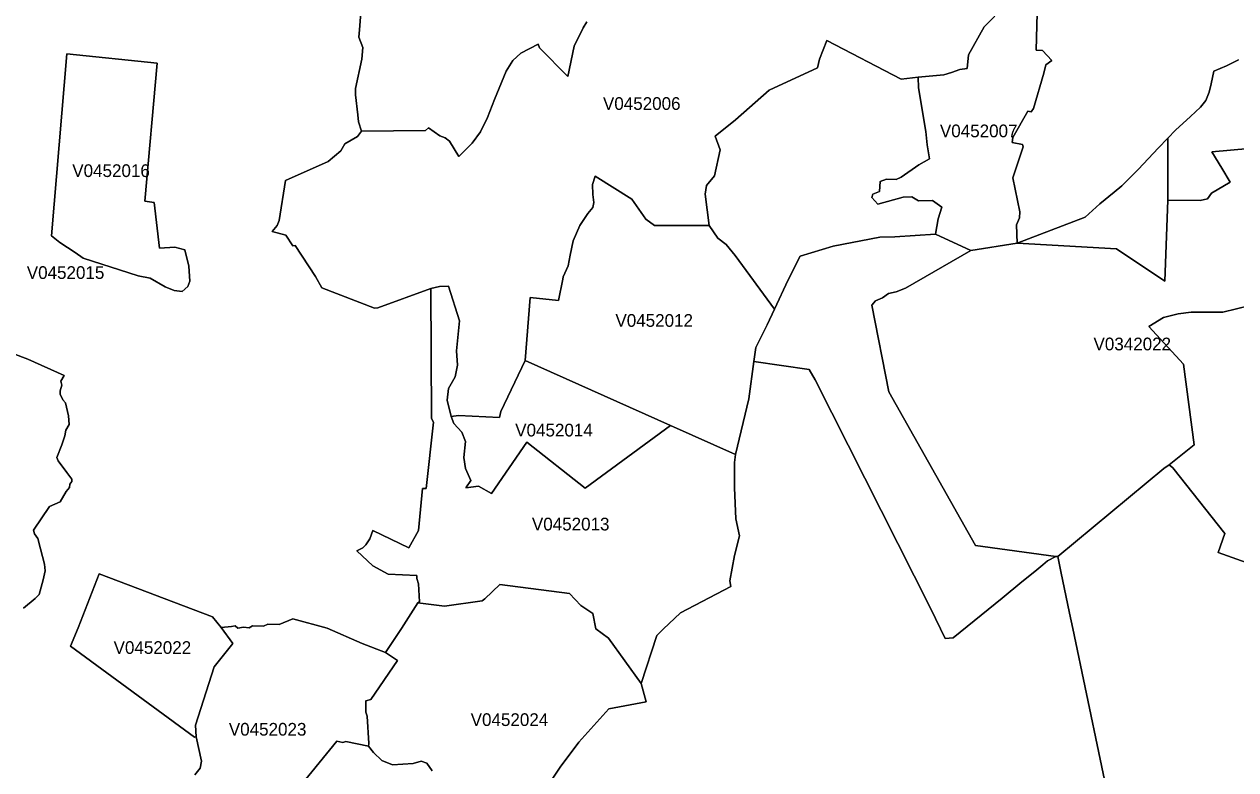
# Model space of a CAD drawing. Extents: x 369010 to 735936, y 6377141 to 6616555.
# Drawn here: x 487075 to 496599, y 6520436 to 6526301 of the extents above; entities that cross this region are included whole.
import ezdxf
from ezdxf.enums import TextEntityAlignment as Align

# ---------------------------------------------------------------- set-up
doc = ezdxf.new("R2010")
doc.units = 0
doc.header["$LTSCALE"] = 40
doc.layers.add('3', color=7, linetype='Continuous', lineweight=13)
doc.layers.add('4', color=7, linetype='Continuous')

msp = doc.modelspace()

# ---------------------------------------------------------------- linework, layer by layer
at = {"layer": '3'}
for points in [[(494704.7, 6526364.69), (494622.11, 6526279.78), (494496.5, 6526060.49), (494487.56, 6525951.59), (494429.96, 6525945.14), (494362.77, 6525919.81), (494302.52, 6525903.26), (494101.6, 6525883.57), (494105.41, 6525800.32), (494163.01, 6525456.73), (494172.11, 6525351.64), (494189.98, 6525242.74), (494107.89, 6525194.08), (493969.53, 6525096.6), (493928.49, 6525079.71), (493854.17, 6525082.2), (493802.87, 6525063), (493799.06, 6524986.21), (493745.27, 6524963.03), (493738.82, 6524938.71), (493783.67, 6524886.08), (493984.26, 6524939.7), (494052.28, 6524942.35), (494103.42, 6524911.56), (494213.65, 6524914.05), (494287.96, 6524861.58), (494258.34, 6524769.23), (494239.14, 6524648.58), (494516.69, 6524519.65), (494878.98, 6524578.73), (494873.84, 6524721.9), (494898.17, 6524778.33), (494900.66, 6524824.51), (494846.7, 6525092.79), (494926.14, 6525337.57), (494921.01, 6525355.44), (494840.25, 6525370.84), (494845.38, 6525409.4), (494964.21, 6525615.78), (494991.02, 6525610.65), (495009.06, 6525637.63), (495090.65, 6525915.68), (495104.72, 6525981.05), (495152.22, 6526015.81), (495080.39, 6526093.92), (495029.09, 6526097.73), (495040.34, 6526485.84)], [(495040.34, 6526485.84), (495029.09, 6526097.73), (495080.39, 6526093.92), (495152.22, 6526015.81), (495104.72, 6525981.05), (495090.65, 6525915.68), (495009.06, 6525637.63), (494991.02, 6525610.65), (494964.21, 6525615.78), (494845.38, 6525409.4), (494840.25, 6525370.84), (494921.01, 6525355.44), (494926.14, 6525337.57), (494846.7, 6525092.79), (494900.66, 6524824.51), (494898.17, 6524778.33), (494873.84, 6524721.9), (494878.98, 6524578.73), (495414.05, 6524784.12), (495528.74, 6524888.56), (495641.45, 6524979.25), (495704.01, 6525028.74), (495834.26, 6525159.98), (495987.69, 6525326.48), (496063.98, 6525403.94), (496125.55, 6525466.66), (496242.23, 6525574.41), (496320.18, 6525648.88), (496362.72, 6525701.02), (496389.53, 6525766.06), (496405.58, 6525832.76), (496427.43, 6525932.39), (496526.57, 6525974.1), (496619.58, 6526021.76)], [(488415.71, 6520396.12), (488457.75, 6520448.42), (488468.01, 6520504.69), (488426.8, 6520694.52), (488414.06, 6520693.2), (487439.41, 6521409.33), (487500.31, 6521553.82), (487663.17, 6521977.51), (488553.74, 6521639.88), (488623.75, 6521554.48), (488704.02, 6521562.09), (488734.47, 6521568.55), (488753.67, 6521550.67), (488798.19, 6521558.29), (488844.04, 6521553.16), (488869.53, 6521569.71), (488955.75, 6521565.9), (488988.85, 6521581.13), (489077.89, 6521579.97), (489187.46, 6521623.16), (489457.06, 6521550.01), (489730.97, 6521428.53), (489915.18, 6521359.85), (490039.8, 6521548.19), (490169.56, 6521748.28), (490180.98, 6521758.55), (490173.37, 6521899.89), (490161.95, 6521940.77), (490160.62, 6521964.93), (489936.86, 6521976.18), (489815.88, 6522039.74), (489689.93, 6522158.24), (489736.93, 6522181.24), (489761.1, 6522206.73), (489792.71, 6522253.07), (489814.39, 6522319.27), (490098.23, 6522182.9), (490173.37, 6522317.95), (490206.47, 6522649.95), (490235.76, 6522649.95), (490293.03, 6523169.8), (490276.47, 6523200.42), (490271.34, 6524222.74), (489855.93, 6524070.64), (489829.28, 6524068.15), (489414.7, 6524228.2), (489365.04, 6524316.08), (489205.83, 6524559.37), (489186.8, 6524556.39), (489132.01, 6524641.79), (489023.77, 6524671.09), (489063.33, 6524716.93), (489078.56, 6524757.64), (489129.86, 6525072.6), (489464.68, 6525221.72), (489562.82, 6525305.63), (489594.93, 6525360.74), (489695.56, 6525416.85), (489725.51, 6525460.71), (489703.83, 6525533.36), (489696.22, 6525586.82), (489679.67, 6525745.04), (489678.34, 6525794.69), (489727.99, 6526026.56), (489736.27, 6526117.76), (489704.49, 6526198.03), (489709.62, 6526256.61), (489719.72, 6526394.15)], [(489719.72, 6526394.15), (489709.62, 6526256.61), (489704.49, 6526198.03), (489736.27, 6526117.76), (489727.99, 6526026.56), (489678.34, 6525794.69), (489679.67, 6525745.04), (489696.22, 6525586.82), (489703.83, 6525533.36), (489725.51, 6525460.71), (490228.81, 6525465.17), (490252.97, 6525485.53), (490340.86, 6525421.81), (490382.73, 6525406.59), (490418.48, 6525379.77), (490492.29, 6525261.44), (490595.73, 6525365.87), (490661.93, 6525453.75), (490716.72, 6525565.97), (490771.33, 6525709.79), (490862.19, 6525930.9), (490915.65, 6526014.98), (490979.37, 6526072.24), (491114.42, 6526143.57), (491125.84, 6526114.28), (491348.94, 6525890.19), (491397.27, 6526128.35), (491468.43, 6526271.18), (491496.4, 6526318.35)], [(491496.4, 6526318.35), (491468.43, 6526271.18), (491397.27, 6526128.35), (491348.94, 6525890.19), (491125.84, 6526114.28), (491114.42, 6526143.57), (490979.37, 6526072.24), (490915.65, 6526014.98), (490862.19, 6525930.9), (490771.33, 6525709.79), (490716.72, 6525565.97), (490661.93, 6525453.75), (490595.73, 6525365.87), (490492.29, 6525261.44), (490418.48, 6525379.77), (490382.73, 6525406.59), (490340.86, 6525421.81), (490252.97, 6525485.53), (490228.81, 6525465.17), (489725.51, 6525460.71), (489695.56, 6525416.85), (489594.93, 6525360.74), (489562.82, 6525305.63), (489464.68, 6525221.72), (489129.86, 6525072.6), (489078.56, 6524757.64), (489063.33, 6524716.93), (489023.77, 6524671.09), (489132.01, 6524641.79), (489186.8, 6524556.39), (489205.83, 6524559.37), (489365.04, 6524316.08), (489414.7, 6524228.2), (489829.28, 6524068.15), (489855.93, 6524070.64), (490271.34, 6524222.74), (490340.19, 6524238.79), (490408.88, 6524240.11), (490496.6, 6523967.53), (490472.76, 6523731.68), (490481.7, 6523619.47), (490461.51, 6523526.13), (490410.7, 6523435.76), (490399.28, 6523342.75), (490430.23, 6523215.15), (490488.82, 6523224.08), (490810.89, 6523206.21), (490822.14, 6523255.03), (491012.31, 6523654.73), (491053.18, 6524150.91), (491274.63, 6524127.9), (491309.05, 6524296.05), (491311.54, 6524313.93), (491351.09, 6524400.49), (491366.15, 6524485.39), (491388.99, 6524597.44), (491443.77, 6524718.42), (491506.17, 6524811.43), (491544.4, 6524859.76), (491553.17, 6524899.32), (491544.24, 6524961.21), (491541.75, 6525039), (491563.27, 6525106.53), (491852.4, 6524925.63), (491962.13, 6524767.91), (492029.66, 6524716.93), (492458.31, 6524716.43), (492426.54, 6524964.86), (492437.96, 6525031.88), (492500.35, 6525108.18), (492544.87, 6525313.41)], [(492544.87, 6525313.41), (492506.64, 6525420.32), (492665.86, 6525548.42), (492930.33, 6525783.27), (493311.49, 6525958.71), (493325.39, 6526024.91), (493383.98, 6526173.86), (493969.53, 6525869.5), (494101.6, 6525883.57), (494302.52, 6525903.26), (494362.77, 6525919.81), (494429.96, 6525945.14), (494487.56, 6525951.59), (494496.5, 6526060.49), (494622.11, 6526279.78), (494704.7, 6526364.69)], [(496619.58, 6526021.76), (496526.57, 6525974.1), (496427.43, 6525932.39), (496405.58, 6525832.76), (496389.53, 6525766.06), (496362.72, 6525701.02), (496320.18, 6525648.88), (496242.23, 6525574.41), (496125.55, 6525466.66), (496063.98, 6525403.94), (496064.31, 6524916.53), (496317.7, 6524912.89), (496376.79, 6524926.95), (496408.73, 6524970.65), (496554.21, 6525057.21), (496490.16, 6525168.59), (496409.56, 6525296.86), (496997.92, 6525350.48)], [(496997.92, 6525350.48), (496409.56, 6525296.86), (496490.16, 6525168.59), (496554.21, 6525057.21), (496408.73, 6524970.65), (496376.79, 6524926.95), (496317.7, 6524912.89), (496064.31, 6524916.53), (496040.65, 6524278.51), (495660.82, 6524532.89), (494878.98, 6524578.73), (494516.69, 6524519.65), (494002.96, 6524225.38), (493928.65, 6524195.92), (493868.57, 6524181.69), (493821.07, 6524149.75), (493765.96, 6524125.42), (493736.5, 6524091.99), (493870.23, 6523408.12), (494551.44, 6522200.94), (495184.5, 6522115.04), (495200.05, 6522113.06), (496033.7, 6522805.69), (496076.07, 6522834.65), (496270.7, 6522992.38), (496186.95, 6523627.25), (495915.69, 6523922.68), (496031.05, 6523994.51), (496145.08, 6524022.64), (496247.53, 6524036.71), (496496.11, 6524036.87), (496820.17, 6524115.16)], [(496820.17, 6524115.16), (496496.11, 6524036.87), (496247.53, 6524036.71), (496145.08, 6524022.64), (496031.05, 6523994.51), (495915.69, 6523922.68), (496186.95, 6523627.25), (496270.7, 6522992.38), (496076.07, 6522834.65), (496102.88, 6522811.65), (496513.16, 6522294.45), (496460.53, 6522145.83), (496891.5, 6521990.91)], [(487069.67, 6521707.24), (487161.19, 6521783.21), (487192.97, 6521816.31), (487223.59, 6521929.68), (487240.14, 6522002.33), (487235.01, 6522054.63), (487201.91, 6522174.29), (487181.55, 6522256.55), (487154.74, 6522293.46), (487147.13, 6522320.27), (487274.4, 6522507.45), (487358.47, 6522544.52), (487404.32, 6522625.95), (487431.13, 6522656.57), (487433.61, 6522682.06), (487448.84, 6522703.91), (487448.84, 6522721.61), (487410.61, 6522775.24), (487340.6, 6522865.6), (487331.66, 6522893.57), (487369.89, 6522991.72), (487394.06, 6523063.05), (487401.67, 6523107.57), (487428.48, 6523153.41), (487422.69, 6523219.78), (487398.53, 6523322.89), (487378.17, 6523345.9), (487356.49, 6523390.42), (487356.49, 6523417.23), (487371.88, 6523461.75), (487362.94, 6523492.37), (487389.59, 6523536.89), (487102.94, 6523666.64), (486190.51, 6524008.9)], [(486190.51, 6524008.9), (487102.94, 6523666.64), (487389.59, 6523536.89), (487362.94, 6523492.37), (487371.88, 6523461.75), (487356.49, 6523417.23), (487356.49, 6523390.42), (487378.17, 6523345.9), (487398.53, 6523322.89), (487422.69, 6523219.78), (487428.48, 6523153.41), (487401.67, 6523107.57), (487394.06, 6523063.05), (487369.89, 6522991.72), (487331.66, 6522893.57), (487340.6, 6522865.6), (487410.61, 6522775.24), (487448.84, 6522721.61), (487448.84, 6522703.91), (487433.61, 6522682.06), (487431.13, 6522656.57), (487404.32, 6522625.95), (487358.47, 6522544.52), (487274.4, 6522507.45), (487147.13, 6522320.27), (487154.74, 6522293.46), (487181.55, 6522256.55), (487201.91, 6522174.29), (487235.01, 6522054.63), (487240.14, 6522002.33), (487223.59, 6521929.68), (487192.97, 6521816.31), (487161.19, 6521783.21), (487069.67, 6521707.24)], [(492809.68, 6523646.62), (492772.11, 6523354.34), (492665.69, 6522916.91), (492658.08, 6522852.86), (492659.4, 6522652.93), (492668.83, 6522410.14), (492696.97, 6522276.9), (492658.57, 6522122.99), (492622.49, 6521921.73), (492628.95, 6521877.05), (492232.57, 6521671.66), (492097.68, 6521543.06), (492046.87, 6521492.75), (491924.89, 6521116.06), (491963.13, 6520971.91), (491671.18, 6520916.63), (491435.17, 6520652.48), (491288.37, 6520458.18), (491164.57, 6520274.31)], [(495119.29, 6522078.8), (495083.04, 6522049.17), (495020.15, 6521995.71), (494917.04, 6521913.46), (494762.79, 6521787.01), (494376.34, 6521475.2), (494313.61, 6521469.08), (494201.9, 6521701.78), (493293.61, 6523502.3), (493244.29, 6523585.71), (492809.68, 6523646.62)], [(496076.07, 6522834.65), (496033.7, 6522805.69), (495200.05, 6522113.06), (495223.22, 6521997.04), (495292.4, 6521668.84), (495318.88, 6521547.36), (495639.47, 6520005.69)], [(496891.5, 6521990.91), (496460.53, 6522145.83), (496513.16, 6522294.45), (496102.88, 6522811.65), (496076.07, 6522834.65)], [(495639.47, 6520005.69), (495318.88, 6521547.36), (495292.4, 6521668.84), (495223.22, 6521997.04), (495200.05, 6522113.06), (495184.5, 6522115.04), (495119.29, 6522078.8)], [(491164.57, 6520274.31), (491288.37, 6520458.18), (491435.17, 6520652.48), (491671.18, 6520916.63), (491963.13, 6520971.91), (491924.89, 6521116.06), (491667.2, 6521471.73), (491567.07, 6521546.2), (491543.74, 6521665.53), (491449.57, 6521729.25), (491360.36, 6521822.27), (490812.54, 6521894.76), (490695.53, 6521781.39), (490675.34, 6521764.01), (490378.76, 6521724.45), (490169.56, 6521748.28), (490039.8, 6521548.19), (489915.18, 6521359.85), (490010.34, 6521295.96), (489799.82, 6520989.61), (489759.11, 6520978.03), (489760.27, 6520889.98), (489770.53, 6520856.88), (489782.61, 6520642.55), (489781.29, 6520620.87), (489819.35, 6520572.88), (489886.88, 6520510.48), (489968.64, 6520474.73), (490133.15, 6520484.83), (490194.38, 6520505.35), (490240.23, 6520487.81), (490280.94, 6520427.73)], [(489254.16, 6520319.82), (489531.21, 6520661.75), (489579.7, 6520651.49), (489604.03, 6520657.78), (489781.29, 6520620.87), (489782.61, 6520642.55), (489770.53, 6520856.88), (489760.27, 6520889.98), (489759.11, 6520978.03), (489799.82, 6520989.61), (490010.34, 6521295.96), (489915.18, 6521359.85), (489730.97, 6521428.53), (489457.06, 6521550.01), (489187.46, 6521623.16), (489077.89, 6521579.97), (488988.85, 6521581.13), (488955.75, 6521565.9), (488869.53, 6521569.71), (488844.04, 6521553.16), (488798.19, 6521558.29), (488753.67, 6521550.67), (488734.47, 6521568.55), (488704.02, 6521562.09), (488623.75, 6521554.48), (488715.44, 6521428.7), (488569.14, 6521244.82), (488420.35, 6520786.38), (488426.8, 6520694.52), (488468.01, 6520504.69), (488457.75, 6520448.42), (488415.71, 6520396.12)], [(490280.94, 6520427.73), (490240.23, 6520487.81), (490194.38, 6520505.35), (490133.15, 6520484.83), (489968.64, 6520474.73), (489886.88, 6520510.48), (489819.35, 6520572.88), (489781.29, 6520620.87), (489604.03, 6520657.78), (489579.7, 6520651.49), (489531.21, 6520661.75), (489254.16, 6520319.82)]]:
    msp.add_lwpolyline(points, dxfattribs=at)
for points in [[(492458.31, 6524716.43), (492527, 6524617.13), (492592.04, 6524568.64), (492664.04, 6524481.58), (492972.87, 6524059.88), (493079.78, 6524289.6), (493174.12, 6524475.29), (493432.64, 6524554.57), (493799.89, 6524626.9), (493918.22, 6524629.54), (494239.14, 6524648.58), (494258.34, 6524769.23), (494287.96, 6524861.58), (494213.65, 6524914.05), (494103.42, 6524911.56), (494052.28, 6524942.35), (493984.26, 6524939.7), (493783.67, 6524886.08), (493738.82, 6524938.71), (493745.27, 6524963.03), (493799.06, 6524986.21), (493802.87, 6525063), (493854.17, 6525082.2), (493928.49, 6525079.71), (493969.53, 6525096.6), (494107.89, 6525194.08), (494189.98, 6525242.74), (494172.11, 6525351.64), (494163.01, 6525456.73), (494105.41, 6525800.32), (494101.6, 6525883.57), (493969.53, 6525869.5), (493383.98, 6526173.86), (493325.39, 6526024.91), (493311.49, 6525958.71), (492930.33, 6525783.27), (492665.86, 6525548.42), (492506.64, 6525420.32), (492544.87, 6525313.41), (492500.35, 6525108.18), (492437.96, 6525031.88), (492426.54, 6524964.86)], [(487290.45, 6524637.49), (487355.33, 6524584.03), (487474.99, 6524506.41), (487537.38, 6524461.72), (487970.51, 6524320.71), (488066, 6524304.16), (488181.86, 6524234.16), (488254.18, 6524205.03), (488316.58, 6524197.25), (488361.1, 6524238.13), (488377.65, 6524280.17), (488368.71, 6524398.5), (488337.43, 6524524.95), (488259.81, 6524547.79), (488138.83, 6524539.01), (488095.79, 6524898.98), (488021.98, 6524909.25), (488119.3, 6525993.96), (487410.61, 6526068.44)], [(487290.45, 6524637.49), (487410.61, 6526068.44), (488119.3, 6525993.96), (488021.98, 6524909.25), (488095.79, 6524898.98), (488138.83, 6524539.01), (488259.81, 6524547.79), (488337.43, 6524524.95), (488368.71, 6524398.5), (488377.65, 6524280.17), (488361.1, 6524238.13), (488316.58, 6524197.25), (488254.18, 6524205.03), (488181.86, 6524234.16), (488066, 6524304.16), (487970.51, 6524320.71), (487537.38, 6524461.72), (487474.99, 6524506.41), (487355.33, 6524584.03)], [(496063.98, 6525403.94), (495987.69, 6525326.48), (495834.26, 6525159.98), (495704.01, 6525028.74), (495641.45, 6524979.25), (495528.74, 6524888.56), (495414.05, 6524784.12), (494878.98, 6524578.73), (495660.82, 6524532.89), (496040.65, 6524278.51), (496064.31, 6524916.53)], [(491012.31, 6523654.73), (492154.95, 6523145.64), (492665.69, 6522916.91), (492772.11, 6523354.34), (492809.68, 6523646.62), (492825.73, 6523757.67), (492915.77, 6523937.41), (492972.87, 6524059.88), (492664.04, 6524481.58), (492592.04, 6524568.64), (492527, 6524617.13), (492458.31, 6524716.43), (492029.66, 6524716.93), (491962.13, 6524767.91), (491852.4, 6524925.63), (491563.27, 6525106.53), (491541.75, 6525039), (491544.24, 6524961.21), (491553.17, 6524899.32), (491544.4, 6524859.76), (491506.17, 6524811.43), (491443.77, 6524718.42), (491388.99, 6524597.44), (491366.15, 6524485.39), (491351.09, 6524400.49), (491311.54, 6524313.93), (491309.05, 6524296.05), (491274.63, 6524127.9), (491053.18, 6524150.91)], [(494239.14, 6524648.58), (493918.22, 6524629.54), (493799.89, 6524626.9), (493432.64, 6524554.57), (493174.12, 6524475.29), (493079.78, 6524289.6), (492972.87, 6524059.88), (492915.77, 6523937.41), (492825.73, 6523757.67), (492809.68, 6523646.62), (493244.29, 6523585.71), (493293.61, 6523502.3), (494201.9, 6521701.78), (494313.61, 6521469.08), (494376.34, 6521475.2), (494762.79, 6521787.01), (494917.04, 6521913.46), (495020.15, 6521995.71), (495083.04, 6522049.17), (495119.29, 6522078.8), (495184.5, 6522115.04), (494551.44, 6522200.94), (493870.23, 6523408.12), (493736.5, 6524091.99), (493765.96, 6524125.42), (493821.07, 6524149.75), (493868.57, 6524181.69), (493928.65, 6524195.92), (494002.96, 6524225.38), (494516.69, 6524519.65)], [(490271.34, 6524222.74), (490276.47, 6523200.42), (490293.03, 6523169.8), (490235.76, 6522649.95), (490206.47, 6522649.95), (490173.37, 6522317.95), (490098.23, 6522182.9), (489814.39, 6522319.27), (489792.71, 6522253.07), (489761.1, 6522206.73), (489736.93, 6522181.24), (489689.93, 6522158.24), (489815.88, 6522039.74), (489936.86, 6521976.18), (490160.62, 6521964.93), (490161.95, 6521940.77), (490173.37, 6521899.89), (490180.98, 6521758.55), (490169.56, 6521748.28), (490378.76, 6521724.45), (490675.34, 6521764.01), (490695.53, 6521781.39), (490812.54, 6521894.76), (491360.36, 6521822.27), (491449.57, 6521729.25), (491543.74, 6521665.53), (491567.07, 6521546.2), (491667.2, 6521471.73), (491924.89, 6521116.06), (492046.87, 6521492.75), (492097.68, 6521543.06), (492232.57, 6521671.66), (492628.95, 6521877.05), (492622.49, 6521921.73), (492658.57, 6522122.99), (492696.97, 6522276.9), (492668.83, 6522410.14), (492659.4, 6522652.93), (492658.08, 6522852.86), (492665.69, 6522916.91), (492154.95, 6523145.64), (491485.15, 6522652.6), (491025.05, 6523012.24), (490747.17, 6522609.4), (490645.38, 6522667.99), (490546.08, 6522655.25), (490585.47, 6522711.19), (490544.76, 6522805.03), (490530.85, 6522892.91), (490543.6, 6523019.02), (490514.3, 6523093), (490453.07, 6523160.37), (490430.23, 6523215.15), (490399.28, 6523342.75), (490410.7, 6523435.76), (490461.51, 6523526.13), (490481.7, 6523619.47), (490472.76, 6523731.68), (490496.6, 6523967.53), (490408.88, 6524240.11), (490340.19, 6524238.79)], [(491012.31, 6523654.73), (490822.14, 6523255.03), (490810.89, 6523206.21), (490488.82, 6523224.08), (490430.23, 6523215.15), (490453.07, 6523160.37), (490514.3, 6523093), (490543.6, 6523019.02), (490530.85, 6522892.91), (490544.76, 6522805.03), (490585.47, 6522711.19), (490546.08, 6522655.25), (490645.38, 6522667.99), (490747.17, 6522609.4), (491025.05, 6523012.24), (491485.15, 6522652.6), (492154.95, 6523145.64)], [(488426.8, 6520694.52), (488420.35, 6520786.38), (488569.14, 6521244.82), (488715.44, 6521428.7), (488623.75, 6521554.48), (488553.74, 6521639.88), (487663.17, 6521977.51), (487500.31, 6521553.82), (487439.41, 6521409.33), (488414.06, 6520693.2)]]:
    msp.add_lwpolyline(points, close=True, dxfattribs=at)

# ---------------------------------------------------------------- texts
at = {"layer": '4'}
for s, p in [('V0452006', (491929.18, 6525626.92)), ('V0452007', (494577.89, 6525411.66)), ('V0452016', (487757.55, 6525098.85)), ('V0452015', (487400.01, 6524297.32)), ('V0452012', (492027.14, 6523920.5)), ('V0342022', (495785.14, 6523735.59)), ('V0452014', (491239.43, 6523058.11)), ('V0452013', (491370.67, 6522319.02)), ('V0452022', (488082.46, 6521347.83)), ('V0452024', (490889.32, 6520780.78)), ('V0452023', (488988.33, 6520704.96))]:
    msp.add_text(s, height=100, dxfattribs=at).set_placement(p, align=Align.CENTER)

doc.saveas('drawing.dxf')
